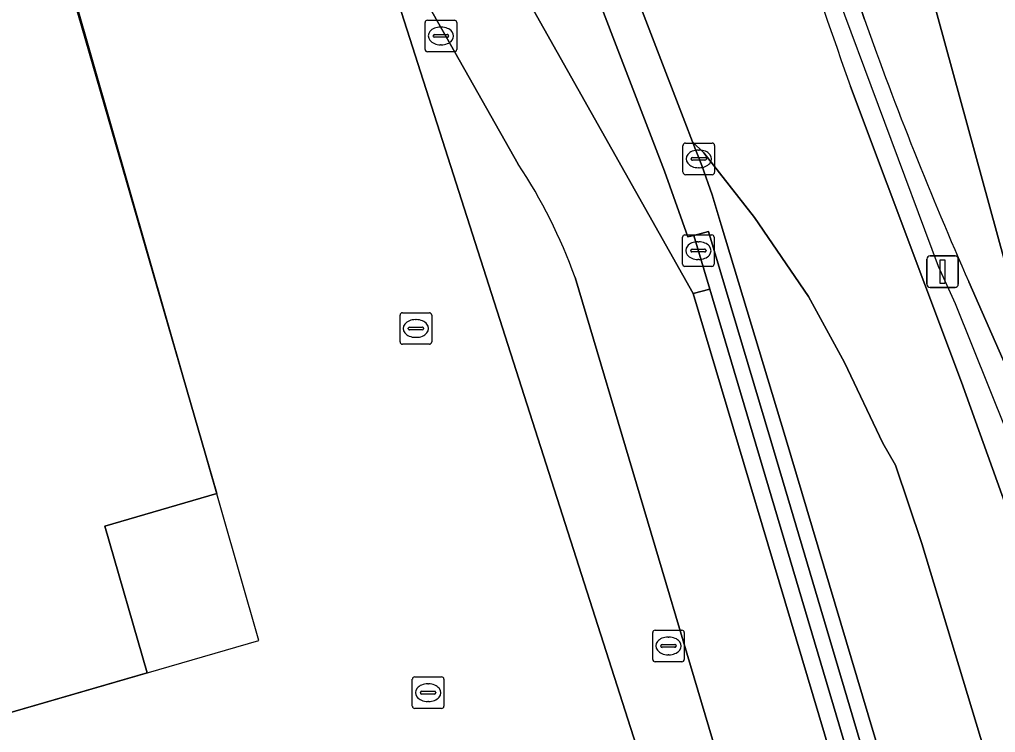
# Model space of a CAD drawing. Extents: x 160806 to 161707, y 383696 to 384148.
# Drawn here: x 161236.82 to 161267.72, y 383749.44 to 383772.01 of the extents above; entities that cross this region are included whole.
import ezdxf

# ---------------------------------------------------------------- set-up
doc = ezdxf.new("R2010")
doc.units = 0
for name, color, linetype in [('IMGEO_Brandkraan', 7, 'Continuous'), ('IMGEO_Fietspad_open', 7, 'Continuous'), ('IMGEO_Hek', 7, 'Continuous'), ('IMGEO_Kolk', 7, 'Continuous'), ('IMGEO_Lichtmast', 7, 'Continuous'), ('IMGEO_Muur', 7, 'Continuous'), ('IMGEO_OVBaan_gesloten', 7, 'Continuous'), ('IMGEO_Pand', 7, 'Continuous'), ('IMGEO_Pand_overbouw', 7, 'Continuous'), ('IMGEO_Rijbaan_lokaal_gesloten', 7, 'Continuous'), ('IMGEO_Verkeerseiland_open', 7, 'Continuous'), ('IMGEO_Voetpad_open', 7, 'Continuous')]:
    doc.layers.add(name, color=color, linetype=linetype)

msp = doc.modelspace()

# ---------------------------------------------------------------- linework, layer by layer
at = {"layer": 'IMGEO_Brandkraan'}
for p, q in [((161249.735, 383771.992), (161250.587, 383771.992)), ((161249.66, 383771.066), (161249.66, 383771.918)), ((161250.148, 383771.772), (161250.173, 383771.772)), ((161250.661, 383771.918), (161250.661, 383771.066)), ((161249.919, 383771.486), (161249.919, 383771.498)), ((161250.357, 383771.449), (161249.959, 383771.449)), ((161249.962, 383771.535), (161250.36, 383771.535)), ((161250.403, 383771.498), (161250.403, 383771.486)), ((161250.171, 383771.212), (161250.146, 383771.212)), ((161250.587, 383770.992), (161249.735, 383770.992))]:
    msp.add_line(p, q, dxfattribs=at)
for points in [[(161249.735, 383771.992), (161250.587, 383771.992)], [(161249.66, 383771.066), (161249.66, 383771.918)], [(161250.661, 383771.918), (161250.661, 383771.066)], [(161250.587, 383770.992), (161249.735, 383770.992)]]:
    msp.add_lwpolyline(points, dxfattribs=at)
for centre, radius, start, end in [((161249.737, 383771.916), 0.0765, 91.552, 178.448), ((161249.737, 383771.916), 0.0765, 91.552, 178.448), ((161250.585, 383771.916), 0.0765, 1.552, 88.448), ((161250.585, 383771.916), 0.0765, 1.552, 88.448), ((161249.959, 383771.495), 0.0403, 85.8775, 175.7526), ((161249.956, 383771.485), 0.0366, 178.938, 274.7102), ((161250.36, 383771.492), 0.043, 264.8664, 352.4533), ((161250.364, 383771.497), 0.0386, 1.7309, 96.639), ((161249.737, 383771.068), 0.0765, 181.552, 268.448), ((161249.737, 383771.068), 0.0765, 181.552, 268.448), ((161250.585, 383771.068), 0.0765, 271.552, 358.448), ((161250.585, 383771.068), 0.0765, 271.552, 358.448)]:
    msp.add_arc(centre, radius, start, end, dxfattribs=at)
for centre, major_axis, ratio, start_param, end_param in [((161250.147, 383771.492), (-0.387, 0.002), 0.722429, 4.712389, 7.853982), ((161250.172, 383771.492), (-0.39, 0.002), 0.717154, 1.570796, 4.712389)]:
    msp.add_ellipse(centre, major_axis=major_axis, ratio=ratio, start_param=start_param, end_param=end_param, dxfattribs=at)
at = {"layer": 'IMGEO_Fietspad_open'}
for points in [[(161260.786, 383742.458), (161263.932, 383743.92), (161263.352, 383745.857), (161263.192, 383746.41), (161263.05, 383746.885), (161262.122, 383750), (161258.147, 383763.342), (161250.185, 383777.467), (161232.095, 383838.372), (161229.496, 383837.567), (161229.906, 383836.178), (161247.443, 383776.827), (161248.186, 383775.265), (161252.611, 383767.434)], [(161254.408, 383763.846), (161258.525, 383750), (161259.888, 383745.414), (161260.04, 383744.901), (161260.237, 383744.241), (161260.786, 383742.458)]]:
    msp.add_lwpolyline(points, dxfattribs=at)
msp.add_arc((161238.433, 383758.089), 16.98, 19.8173, 33.3894, dxfattribs=at)
at = {"layer": 'IMGEO_Hek'}
for points in [[(161265.912, 383764.193), (161262.514, 383773.318), (161260.283, 383780.231), (161258.466, 383787.267), (161257.937, 383789.343)], [(161271.16, 383750.654), (161269.143, 383756.311), (161266.449, 383763.014), (161265.912, 383764.193)]]:
    msp.add_lwpolyline(points, dxfattribs=at)
at = {"layer": 'IMGEO_Kolk'}
for p, q in [((161257.824, 383767.174), (161257.824, 383768.026)), ((161257.899, 383768.1), (161258.751, 383768.1)), ((161258.825, 383768.026), (161258.825, 383767.174)), ((161258.312, 383767.88), (161258.337, 383767.88)), ((161258.083, 383767.594), (161258.083, 383767.606)), ((161258.521, 383767.557), (161258.123, 383767.557)), ((161258.126, 383767.643), (161258.524, 383767.643)), ((161258.567, 383767.606), (161258.567, 383767.594)), ((161258.751, 383767.1), (161257.899, 383767.1)), ((161258.335, 383767.32), (161258.31, 383767.32)), ((161257.885, 383765.195), (161258.737, 383765.195)), ((161257.81, 383764.269), (161257.81, 383765.121)), ((161258.298, 383764.975), (161258.323, 383764.975)), ((161258.811, 383765.121), (161258.811, 383764.269)), ((161258.069, 383764.689), (161258.069, 383764.701)), ((161258.507, 383764.652), (161258.109, 383764.652)), ((161258.112, 383764.738), (161258.51, 383764.738)), ((161258.553, 383764.701), (161258.553, 383764.689)), ((161258.321, 383764.415), (161258.296, 383764.415)), ((161258.737, 383764.195), (161257.885, 383764.195)), ((161248.942, 383762.729), (161249.794, 383762.729)), ((161248.867, 383761.803), (161248.867, 383762.655)), ((161249.355, 383762.509), (161249.38, 383762.509)), ((161249.868, 383762.655), (161249.868, 383761.803)), ((161249.126, 383762.223), (161249.126, 383762.235)), ((161249.564, 383762.186), (161249.166, 383762.186)), ((161249.169, 383762.272), (161249.567, 383762.272)), ((161249.61, 383762.235), (161249.61, 383762.223)), ((161249.378, 383761.949), (161249.353, 383761.949)), ((161249.794, 383761.729), (161248.942, 383761.729)), ((161256.864, 383751.75), (161256.864, 383752.602)), ((161256.939, 383752.676), (161257.791, 383752.676)), ((161257.865, 383752.602), (161257.865, 383751.75)), ((161257.166, 383752.219), (161257.564, 383752.219)), ((161257.352, 383752.456), (161257.377, 383752.456)), ((161257.123, 383752.17), (161257.123, 383752.182)), ((161257.561, 383752.133), (161257.163, 383752.133)), ((161257.375, 383751.896), (161257.35, 383751.896)), ((161257.607, 383752.182), (161257.607, 383752.17)), ((161257.791, 383751.676), (161256.939, 383751.676)), ((161249.255, 383750.271), (161249.255, 383751.123)), ((161249.33, 383751.197), (161250.182, 383751.197)), ((161249.743, 383750.977), (161249.768, 383750.977)), ((161250.256, 383751.123), (161250.256, 383750.271)), ((161249.514, 383750.691), (161249.514, 383750.703)), ((161249.557, 383750.74), (161249.955, 383750.74)), ((161249.998, 383750.703), (161249.998, 383750.691)), ((161249.952, 383750.654), (161249.554, 383750.654)), ((161249.766, 383750.417), (161249.741, 383750.417)), ((161250.182, 383750.197), (161249.33, 383750.197))]:
    msp.add_line(p, q, dxfattribs=at)
for points in [[(161257.824, 383767.174), (161257.824, 383768.026)], [(161257.899, 383768.1), (161258.751, 383768.1)], [(161258.825, 383768.026), (161258.825, 383767.174)], [(161258.751, 383767.1), (161257.899, 383767.1)], [(161257.885, 383765.195), (161258.737, 383765.195)], [(161257.81, 383764.269), (161257.81, 383765.121)], [(161258.811, 383765.121), (161258.811, 383764.269)], [(161258.737, 383764.195), (161257.885, 383764.195)], [(161248.942, 383762.729), (161249.794, 383762.729)], [(161248.867, 383761.803), (161248.867, 383762.655)], [(161249.868, 383762.655), (161249.868, 383761.803)], [(161249.794, 383761.729), (161248.942, 383761.729)], [(161256.864, 383751.75), (161256.864, 383752.602)], [(161256.939, 383752.676), (161257.791, 383752.676)], [(161257.865, 383752.602), (161257.865, 383751.75)], [(161257.791, 383751.676), (161256.939, 383751.676)], [(161249.255, 383750.271), (161249.255, 383751.123)], [(161249.33, 383751.197), (161250.182, 383751.197)], [(161250.256, 383751.123), (161250.256, 383750.271)], [(161250.182, 383750.197), (161249.33, 383750.197)]]:
    msp.add_lwpolyline(points, dxfattribs=at)
for centre, radius, start, end in [((161257.901, 383768.024), 0.0765, 91.552, 178.448), ((161257.901, 383768.024), 0.0765, 91.552, 178.448), ((161258.749, 383768.024), 0.0765, 1.552, 88.448), ((161258.749, 383768.024), 0.0765, 1.552, 88.448), ((161258.123, 383767.603), 0.0403, 85.8775, 175.7526), ((161258.12, 383767.593), 0.0366, 178.938, 274.7102), ((161258.524, 383767.6), 0.043, 264.8664, 352.4533), ((161258.528, 383767.605), 0.0386, 1.7309, 96.639), ((161257.901, 383767.176), 0.0765, 181.552, 268.448), ((161257.901, 383767.176), 0.0765, 181.552, 268.448), ((161258.749, 383767.176), 0.0765, 271.552, 358.448), ((161258.749, 383767.176), 0.0765, 271.552, 358.448), ((161257.887, 383765.119), 0.0765, 91.552, 178.448), ((161257.887, 383765.119), 0.0765, 91.552, 178.448), ((161258.735, 383765.119), 0.0765, 1.552, 88.448), ((161258.735, 383765.119), 0.0765, 1.552, 88.448), ((161258.109, 383764.698), 0.0403, 85.8775, 175.7526), ((161258.106, 383764.688), 0.0366, 178.938, 274.7102), ((161258.51, 383764.695), 0.043, 264.8664, 352.4533), ((161258.514, 383764.7), 0.0386, 1.7309, 96.639), ((161257.887, 383764.271), 0.0765, 181.552, 268.448), ((161257.887, 383764.271), 0.0765, 181.552, 268.448), ((161258.735, 383764.271), 0.0765, 271.552, 358.448), ((161258.735, 383764.271), 0.0765, 271.552, 358.448), ((161248.944, 383762.653), 0.0765, 91.552, 178.448), ((161248.944, 383762.653), 0.0765, 91.552, 178.448), ((161249.792, 383762.653), 0.0765, 1.552, 88.448), ((161249.792, 383762.653), 0.0765, 1.552, 88.448), ((161249.166, 383762.232), 0.0403, 85.8775, 175.7526), ((161249.163, 383762.222), 0.0366, 178.938, 274.7102), ((161249.567, 383762.229), 0.043, 264.8664, 352.4533), ((161249.571, 383762.234), 0.0386, 1.7309, 96.639), ((161248.944, 383761.805), 0.0765, 181.552, 268.448), ((161248.944, 383761.805), 0.0765, 181.552, 268.448), ((161249.792, 383761.805), 0.0765, 271.552, 358.448), ((161249.792, 383761.805), 0.0765, 271.552, 358.448), ((161256.941, 383752.6), 0.0765, 91.552, 178.448), ((161256.941, 383752.6), 0.0765, 91.552, 178.448), ((161257.789, 383752.6), 0.0765, 1.552, 88.448), ((161257.789, 383752.6), 0.0765, 1.552, 88.448), ((161257.163, 383752.179), 0.0403, 85.8775, 175.7526), ((161257.568, 383752.181), 0.0386, 1.7309, 96.639), ((161257.16, 383752.169), 0.0366, 178.938, 274.7102), ((161257.564, 383752.176), 0.043, 264.8664, 352.4533), ((161256.941, 383751.752), 0.0765, 181.552, 268.448), ((161256.941, 383751.752), 0.0765, 181.552, 268.448), ((161257.789, 383751.752), 0.0765, 271.552, 358.448), ((161257.789, 383751.752), 0.0765, 271.552, 358.448), ((161249.332, 383751.121), 0.0765, 91.552, 178.448), ((161249.332, 383751.121), 0.0765, 91.552, 178.448), ((161250.18, 383751.121), 0.0765, 1.552, 88.448), ((161250.18, 383751.121), 0.0765, 1.552, 88.448), ((161249.554, 383750.7), 0.0403, 85.8775, 175.7526), ((161249.551, 383750.69), 0.0366, 178.938, 274.7102), ((161249.955, 383750.697), 0.043, 264.8664, 352.4533), ((161249.959, 383750.702), 0.0386, 1.7309, 96.639), ((161249.332, 383750.273), 0.0765, 181.552, 268.448), ((161249.332, 383750.273), 0.0765, 181.552, 268.448), ((161250.18, 383750.273), 0.0765, 271.552, 358.448), ((161250.18, 383750.273), 0.0765, 271.552, 358.448)]:
    msp.add_arc(centre, radius, start, end, dxfattribs=at)
for centre, major_axis, ratio, start_param, end_param in [((161258.311, 383767.6), (-0.387, 0.002), 0.722429, 4.712389, 7.853982), ((161258.336, 383767.6), (-0.39, 0.002), 0.717154, 1.570796, 4.712389), ((161258.297, 383764.695), (-0.387, 0.002), 0.722429, 4.712389, 7.853982), ((161258.322, 383764.695), (-0.39, 0.002), 0.717154, 1.570796, 4.712389), ((161249.354, 383762.229), (-0.387, 0.002), 0.722429, 4.712389, 7.853982), ((161249.379, 383762.229), (-0.39, 0.002), 0.717154, 1.570796, 4.712389), ((161257.351, 383752.176), (-0.387, 0.002), 0.722429, 4.712389, 7.853982), ((161257.376, 383752.176), (-0.39, 0.002), 0.717154, 1.570796, 4.712389), ((161249.742, 383750.697), (-0.387, 0.002), 0.722429, 4.712389, 7.853982), ((161249.767, 383750.697), (-0.39, 0.002), 0.717154, 1.570796, 4.712389)]:
    msp.add_ellipse(centre, major_axis=major_axis, ratio=ratio, start_param=start_param, end_param=end_param, dxfattribs=at)
at = {"layer": 'IMGEO_Lichtmast'}
for p, q in [((161265.548, 383763.629), (161265.548, 383764.429)), ((161265.548, 383764.429), (161265.548, 383763.629)), ((161265.648, 383764.529), (161266.438, 383764.529)), ((161266.438, 383764.529), (161265.648, 383764.529)), ((161266.538, 383764.429), (161266.538, 383763.629)), ((161266.538, 383763.629), (161266.538, 383764.429)), ((161266.438, 383763.529), (161265.648, 383763.529)), ((161265.648, 383763.529), (161266.438, 383763.529))]:
    msp.add_line(p, q, dxfattribs=at)
msp.add_lwpolyline([(161265.968, 383764.404), (161266.118, 383764.404), (161266.118, 383763.654), (161265.968, 383763.654), (161265.968, 383764.404)], dxfattribs=at)
for centre, start, end in [((161265.648, 383764.429), 90, 180), ((161265.648, 383764.429), 90, 180), ((161266.438, 383764.429), 0, 90), ((161266.438, 383764.429), 360, 90), ((161265.648, 383763.629), 180, 270), ((161265.648, 383763.629), 180, 270), ((161266.438, 383763.629), 270, 0), ((161266.438, 383763.629), 270, 0)]:
    msp.add_arc(centre, 0.1, start, end, dxfattribs=at)
at = {"layer": 'IMGEO_Muur'}
msp.add_lwpolyline([(161264.854, 383744.348), (161264.318, 383746.14), (161264.107, 383746.849), (161263.97, 383747.313), (161263.175, 383750), (161260.605, 383758.687), (161258.629, 383765.3), (161258.169, 383765.179), (161258.675, 383763.473), (161262.671, 383750), (161263.529, 383747.108), (161263.668, 383746.638), (161263.856, 383746.002), (161264.413, 383744.143)], close=True, dxfattribs=at)
at = {"layer": 'IMGEO_OVBaan_gesloten'}
msp.add_lwpolyline([(161264.548, 383757.903), (161264.151, 383758.597), (161262.94, 383761.15), (161261.801, 383763.244), (161260.09, 383765.741), (161258.486, 383767.794), (161258.13, 383768.144), (161258.418, 383767.395), (161258.747, 383766.461), (161259.037, 383765.51), (161261.06, 383758.807), (161263.681, 383750), (161264.422, 383747.523), (161264.559, 383747.065), (161264.678, 383746.668), (161267.617, 383748.019), (161265.386, 383755.422)], close=True, dxfattribs=at)
at = {"layer": 'IMGEO_Pand'}
msp.add_lwpolyline([(161173.066, 383762.677), (161171.77, 383762.265), (161172.335, 383760.149), (161173.08, 383760.356), (161176.084, 383750), (161179.163, 383739.382), (161178.467, 383739.155), (161178.645, 383738.55), (161182.409, 383739.64), (161183.813, 383734.789), (161191.93, 383737.142), (161236.286, 383750), (161240.864, 383751.327), (161239.522, 383755.972), (161243.065, 383757.002), (161221.311, 383832.189)], dxfattribs=at)
at = {"layer": 'IMGEO_Pand_overbouw'}
msp.add_lwpolyline([(161244.397, 383752.352), (161218.72, 383841.978), (161097.833, 383806.973), (161123.797, 383717.365)], close=True, dxfattribs=at)
at = {"layer": 'IMGEO_Rijbaan_lokaal_gesloten'}
msp.add_lwpolyline([(161252.374, 383843.765), (161249.469, 383842.867), (161249.639, 383841.943), (161252.101, 383829.184), (161254.931, 383815.431), (161258.251, 383801.656), (161260.199, 383793.827), (161264.266, 383778.033), (161267.992, 383764.419), (161271.27, 383753.915), (161272.079, 383751.073), (161272.227, 383750.635), (161272.358, 383750.199), (161275.575, 383751.679), (161272.066, 383761.555), (161267.226, 383778.65), (161262.593, 383796.907), (161257.59, 383817.205), (161254.467, 383832.736), (161253.35, 383838.619)], close=True, dxfattribs=at)
for points in [[(161272.079, 383751.073), (161271.27, 383753.915), (161267.992, 383764.419), (161264.266, 383778.033), (161260.199, 383793.827), (161258.251, 383801.656), (161254.931, 383815.431), (161252.101, 383829.184), (161249.639, 383841.943), (161249.469, 383842.867)], [(161252.284, 383813.518), (161260.112, 383782.451), (161260.508, 383781.031), (161260.992, 383779.593), (161263.566, 383772.013)], [(161254.973, 383776.353), (161257.886, 383768.778), (161258.13, 383768.144), (161258.486, 383767.794), (161260.09, 383765.741), (161261.801, 383763.244), (161262.94, 383761.15), (161264.151, 383758.597), (161264.548, 383757.903), (161265.386, 383755.422), (161267.617, 383748.019), (161270.606, 383749.394), (161270.458, 383749.89), (161270.419, 383750), (161270.321, 383750.272), (161266.642, 383760.526), (161263.126, 383769.895)], [(161266.873, 383763.706), (161269.714, 383757.243)]]:
    msp.add_lwpolyline(points, dxfattribs=at)
for centre, radius, start, end in [((161409.035, 383822.146), 154.982, 194.528, 199.70274), ((161381.049, 383813.971), 124.751, 199.65373, 203.76107)]:
    msp.add_arc(centre, radius, start, end, dxfattribs=at)
at = {"layer": 'IMGEO_Verkeerseiland_open'}
for points in [[(161263.566, 383772.013), (161260.992, 383779.593), (161260.508, 383781.031), (161260.112, 383782.451), (161252.284, 383813.518)], [(161264.854, 383744.348), (161265.309, 383744.559), (161264.799, 383746.266), (161264.678, 383746.668), (161264.559, 383747.065), (161264.422, 383747.523), (161263.681, 383750), (161261.06, 383758.807), (161259.037, 383765.51), (161258.747, 383766.461), (161258.418, 383767.395), (161258.13, 383768.144), (161257.886, 383768.778), (161254.973, 383776.353)], [(161253.777, 383776.222), (161257.234, 383767.212), (161257.975, 383765.127), (161258.169, 383765.179), (161258.629, 383765.3), (161260.605, 383758.687), (161263.175, 383750), (161263.97, 383747.313), (161264.107, 383746.849), (161264.318, 383746.14), (161264.854, 383744.348)], [(161263.126, 383769.895), (161266.642, 383760.526), (161270.321, 383750.272), (161270.419, 383750), (161270.458, 383749.89), (161271.306, 383750.247), (161272.227, 383750.635), (161272.079, 383751.073)], [(161269.714, 383757.243), (161266.873, 383763.706)]]:
    msp.add_lwpolyline(points, dxfattribs=at)
msp.add_lwpolyline([(161263.932, 383743.92), (161264.413, 383744.143), (161263.856, 383746.002), (161263.668, 383746.638), (161263.529, 383747.108), (161262.671, 383750), (161258.675, 383763.473), (161258.147, 383763.342), (161262.122, 383750), (161263.05, 383746.885), (161263.192, 383746.41), (161263.352, 383745.857)], close=True, dxfattribs=at)
for centre, radius, start, end in [((161409.035, 383822.146), 154.982, 194.528, 199.70274), ((161381.049, 383813.971), 124.751, 199.65373, 203.76107)]:
    msp.add_arc(centre, radius, start, end, dxfattribs=at)
at = {"layer": 'IMGEO_Voetpad_open'}
for points in [[(161229.853, 383845.993), (161229.876, 383845.844), (161230.682, 383843.131), (161232.095, 383838.372), (161250.185, 383777.467), (161258.147, 383763.342), (161258.675, 383763.473), (161258.169, 383765.179), (161257.975, 383765.127), (161257.234, 383767.212), (161253.777, 383776.222)], [(161252.611, 383767.434), (161248.186, 383775.265), (161247.443, 383776.827), (161257.809, 383744.453), (161257.981, 383743.915), (161258.065, 383743.633), (161258.705, 383741.492), (161260.786, 383742.458)], [(161260.786, 383742.458), (161260.237, 383744.241), (161260.04, 383744.901), (161259.888, 383745.414), (161258.525, 383750), (161254.408, 383763.846)]]:
    msp.add_lwpolyline(points, dxfattribs=at)
msp.add_lwpolyline([(161229.906, 383836.178), (161228.446, 383835.728), (161228.783, 383834.579), (161221.311, 383832.189), (161243.065, 383757.002), (161239.522, 383755.972), (161240.864, 383751.327), (161236.286, 383750), (161191.93, 383737.142), (161183.813, 383734.789), (161180.174, 383733.799), (161180.701, 383732.163), (161183.823, 383722.462), (161184.529, 383720.269), (161185.806, 383720.507), (161185.94, 383720.532), (161192.037, 383722.084), (161228.633, 383732.395), (161240.638, 383736.519), (161256.653, 383743.919), (161257.809, 383744.453), (161247.443, 383776.827)], close=True, dxfattribs=at)
msp.add_arc((161238.433, 383758.089), 16.98, 19.8173, 33.3894, dxfattribs=at)

doc.saveas('drawing.dxf')
